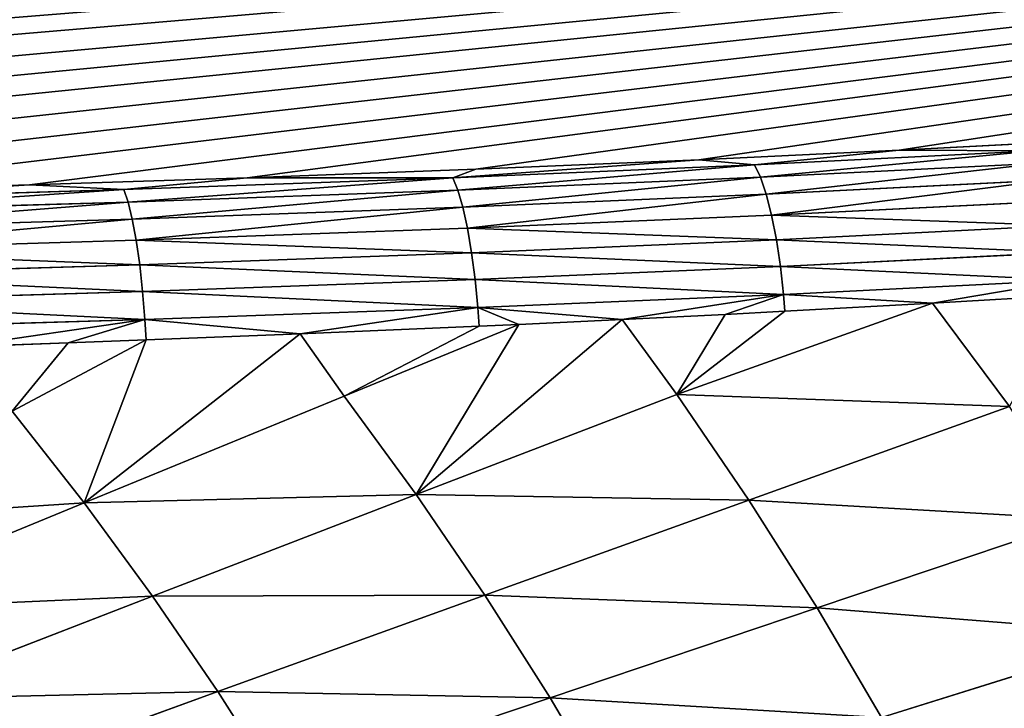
# Model space of a CAD drawing. Extents: x 0 to 605, y 0 to 400.
# Tile 1051 of 1056: x 452 to 484, y 257 to 279. Entities that reach past the tile are written whole.
import ezdxf

# ---------------------------------------------------------------- set-up
doc = ezdxf.new("R2010")
doc.units = 0
doc.header["$LTSCALE"] = 25.4
doc.layers.get('0').update_dxf_attribs({"linetype": 'CONTINUOUS'})

# ---------------------------------------------------------------- blocks, each defined once
blk = doc.blocks.new('ATLANTA610_-_S_STL')
at = {"color": 0}
for p, q in [((486.816, 45.996, 124.772), (480.586, 44.523, 125.101)), ((486.816, 45.996, 124.772), (480.586, 44.523, 125.101)), ((480.586, 44.523, 125.101), (474.123, 43.156, 125.406)), ((480.586, 44.523, 125.101), (474.123, 43.156, 125.406)), ((475.922, 42.695, 125.57), (484.969, 44.712, 125.12)), ((475.922, 42.695, 125.57), (484.969, 44.712, 125.12)), ((475.922, 42.695, 125.57), (480.586, 44.523, 125.101)), ((475.922, 42.695, 125.57), (480.586, 44.523, 125.101)), ((484.969, 44.712, 125.12), (480.586, 44.523, 125.101)), ((484.969, 44.712, 125.12), (480.586, 44.523, 125.101)), ((485.19, 43.879, 125.519), (476.113, 41.855, 125.971)), ((485.19, 43.879, 125.519), (476.113, 41.855, 125.971)), ((474.123, 43.156, 125.406), (466.189, 40.841, 125.984)), ((474.123, 43.156, 125.406), (466.189, 40.841, 125.984)), ((474.123, 43.156, 125.406), (466.93, 41.799, 125.709)), ((474.123, 43.156, 125.406), (466.93, 41.799, 125.709)), ((474.123, 43.156, 125.406), (475.922, 42.695, 125.57)), ((474.123, 43.156, 125.406), (475.922, 42.695, 125.57)), ((485.406, 43.101, 126.064), (476.3, 41.07, 126.518)), ((485.406, 43.101, 126.064), (476.3, 41.07, 126.518)), ((466.189, 40.841, 125.984), (475.922, 42.695, 125.57)), ((466.189, 40.841, 125.984), (475.922, 42.695, 125.57)), ((475.922, 42.695, 125.57), (476.113, 41.855, 125.971)), ((475.922, 42.695, 125.57), (476.113, 41.855, 125.971)), ((485.608, 42.411, 126.743), (476.475, 40.375, 127.198)), ((485.608, 42.411, 126.743), (476.475, 40.375, 127.198)), ((466.93, 41.799, 125.709), (459.554, 40.561, 125.985)), ((466.93, 41.799, 125.709), (459.554, 40.561, 125.985)), ((466.93, 41.799, 125.709), (466.189, 40.841, 125.984)), ((466.93, 41.799, 125.709), (466.189, 40.841, 125.984)), ((476.113, 41.855, 125.971), (466.353, 39.996, 126.386)), ((476.113, 41.855, 125.971), (466.353, 39.996, 126.386)), ((476.113, 41.855, 125.971), (476.3, 41.07, 126.518)), ((476.113, 41.855, 125.971), (476.3, 41.07, 126.518)), ((476.63, 39.799, 127.987), (485.788, 41.841, 127.531)), ((476.63, 39.799, 127.987), (485.788, 41.841, 127.531)), ((485.937, 41.41, 128.394), (476.759, 39.364, 128.85)), ((485.937, 41.41, 128.394), (476.759, 39.364, 128.85)), ((476.3, 41.07, 126.518), (466.513, 39.206, 126.934)), ((476.3, 41.07, 126.518), (466.513, 39.206, 126.934)), ((476.475, 40.375, 127.198), (476.3, 41.07, 126.518)), ((476.475, 40.375, 127.198), (476.3, 41.07, 126.518)), ((486.053, 41.128, 129.294), (476.86, 39.078, 129.751)), ((486.053, 41.128, 129.294), (476.86, 39.078, 129.751)), ((486.053, 41.128, 129.294), (481.669, 40.006, 130.031)), ((486.053, 41.128, 129.294), (481.669, 40.006, 130.031)), ((481.669, 40.006, 130.031), (486.1, 41.039, 129.768)), ((481.669, 40.006, 130.031), (486.1, 41.039, 129.768)), ((455.573, 39.128, 126.366), (466.189, 40.841, 125.984)), ((455.573, 39.128, 126.366), (466.189, 40.841, 125.984)), ((466.189, 40.841, 125.984), (459.554, 40.561, 125.985)), ((466.189, 40.841, 125.984), (459.554, 40.561, 125.985)), ((466.189, 40.841, 125.984), (466.353, 39.996, 126.386)), ((466.189, 40.841, 125.984), (466.353, 39.996, 126.386)), ((459.554, 40.561, 125.985), (452.534, 39.51, 126.22)), ((459.554, 40.561, 125.985), (452.534, 39.51, 126.22)), ((455.573, 39.128, 126.366), (459.554, 40.561, 125.985)), ((455.573, 39.128, 126.366), (459.554, 40.561, 125.985)), ((476.475, 40.375, 127.198), (466.663, 38.506, 127.615)), ((476.475, 40.375, 127.198), (466.663, 38.506, 127.615)), ((476.63, 39.799, 127.987), (476.475, 40.375, 127.198)), ((476.63, 39.799, 127.987), (476.475, 40.375, 127.198)), ((466.353, 39.996, 126.386), (455.712, 38.279, 126.769)), ((466.353, 39.996, 126.386), (455.712, 38.279, 126.769)), ((466.353, 39.996, 126.386), (466.513, 39.206, 126.934)), ((466.353, 39.996, 126.386), (466.513, 39.206, 126.934)), ((466.796, 37.926, 128.405), (476.63, 39.799, 127.987)), ((466.796, 37.926, 128.405), (476.63, 39.799, 127.987)), ((473.419, 37.913, 132.972), (481.669, 40.006, 130.031)), ((473.419, 37.913, 132.972), (481.669, 40.006, 130.031)), ((475.742, 37.885, 136.378), (484.148, 40.023, 133.36)), ((475.742, 37.885, 136.378), (484.148, 40.023, 133.36)), ((476.63, 39.799, 127.987), (476.759, 39.364, 128.85)), ((476.63, 39.799, 127.987), (476.759, 39.364, 128.85)), ((476.86, 39.078, 129.751), (481.669, 40.006, 130.031)), ((476.86, 39.078, 129.751), (481.669, 40.006, 130.031)), ((476.905, 38.978, 130.292), (481.669, 40.006, 130.031)), ((476.905, 38.978, 130.292), (481.669, 40.006, 130.031)), ((486.447, 39.996, 136.998), (477.944, 37.862, 139.852)), ((486.447, 39.996, 136.998), (477.944, 37.862, 139.852)), ((480.022, 37.845, 143.39), (488.616, 39.977, 140.703)), ((480.022, 37.845, 143.39), (488.616, 39.977, 140.703)), ((484.148, 40.023, 133.36), (481.669, 40.006, 130.031)), ((484.148, 40.023, 133.36), (481.669, 40.006, 130.031)), ((452.534, 39.51, 126.22), (444.241, 38.407, 126.466)), ((452.534, 39.51, 126.22), (444.241, 38.407, 126.466)), ((444.391, 37.607, 126.706), (452.534, 39.51, 126.22)), ((444.391, 37.607, 126.706), (452.534, 39.51, 126.22)), ((455.573, 39.128, 126.366), (452.534, 39.51, 126.22)), ((455.573, 39.128, 126.366), (452.534, 39.51, 126.22)), ((444.391, 37.607, 126.706), (455.573, 39.128, 126.366)), ((444.391, 37.607, 126.706), (455.573, 39.128, 126.366)), ((455.573, 39.128, 126.366), (455.712, 38.279, 126.769)), ((455.573, 39.128, 126.366), (455.712, 38.279, 126.769)), ((466.513, 39.206, 126.934), (455.848, 37.485, 127.318)), ((466.513, 39.206, 126.934), (455.848, 37.485, 127.318)), ((466.663, 38.506, 127.615), (466.513, 39.206, 126.934)), ((466.663, 38.506, 127.615), (466.513, 39.206, 126.934)), ((476.759, 39.364, 128.85), (466.907, 37.487, 129.269)), ((476.759, 39.364, 128.85), (466.907, 37.487, 129.269)), ((476.86, 39.078, 129.751), (466.993, 37.199, 130.171)), ((476.86, 39.078, 129.751), (466.993, 37.199, 130.171)), ((471.651, 37.934, 130.558), (476.86, 39.078, 129.751)), ((471.651, 37.934, 130.558), (476.86, 39.078, 129.751)), ((474.98, 38.585, 130.392), (476.86, 39.078, 129.751)), ((474.98, 38.585, 130.392), (476.86, 39.078, 129.751)), ((476.86, 39.078, 129.751), (476.759, 39.364, 128.85)), ((476.86, 39.078, 129.751), (476.759, 39.364, 128.85)), ((476.86, 39.078, 129.751), (476.905, 38.978, 130.292)), ((476.86, 39.078, 129.751), (476.905, 38.978, 130.292)), ((476.905, 38.978, 130.292), (473.419, 37.913, 132.972)), ((476.905, 38.978, 130.292), (473.419, 37.913, 132.972)), ((474.98, 38.585, 130.392), (476.905, 38.978, 130.292)), ((474.98, 38.585, 130.392), (476.905, 38.978, 130.292)), ((466.663, 38.506, 127.615), (455.975, 36.781, 128)), ((466.663, 38.506, 127.615), (455.975, 36.781, 128)), ((466.796, 37.926, 128.405), (466.663, 38.506, 127.615)), ((466.796, 37.926, 128.405), (466.663, 38.506, 127.615)), ((471.651, 37.934, 130.558), (474.98, 38.585, 130.392)), ((471.651, 37.934, 130.558), (474.98, 38.585, 130.392)), ((474.98, 38.585, 130.392), (473.419, 37.913, 132.972)), ((474.98, 38.585, 130.392), (473.419, 37.913, 132.972)), ((455.712, 38.279, 126.769), (444.508, 36.756, 127.109)), ((455.712, 38.279, 126.769), (444.508, 36.756, 127.109)), ((455.712, 38.279, 126.769), (455.848, 37.485, 127.318)), ((455.712, 38.279, 126.769), (455.848, 37.485, 127.318)), ((456.088, 36.198, 128.79), (466.796, 37.926, 128.405)), ((456.088, 36.198, 128.79), (466.796, 37.926, 128.405)), ((471.651, 37.934, 130.558), (465.009, 36.044, 136.202)), ((471.651, 37.934, 130.558), (465.009, 36.044, 136.202)), ((465.009, 36.044, 136.202), (473.419, 37.913, 132.972)), ((465.009, 36.044, 136.202), (473.419, 37.913, 132.972)), ((466.796, 37.926, 128.405), (466.907, 37.487, 129.269)), ((466.796, 37.926, 128.405), (466.907, 37.487, 129.269)), ((471.651, 37.934, 130.558), (466.993, 37.199, 130.171)), ((471.651, 37.934, 130.558), (466.993, 37.199, 130.171)), ((467.225, 36.019, 139.445), (475.742, 37.885, 136.378)), ((467.225, 36.019, 139.445), (475.742, 37.885, 136.378)), ((468.32, 37.318, 130.715), (471.651, 37.934, 130.558)), ((468.32, 37.318, 130.715), (471.651, 37.934, 130.558)), ((477.944, 37.862, 139.852), (469.326, 35.999, 142.752)), ((477.944, 37.862, 139.852), (469.326, 35.999, 142.752)), ((471.651, 37.934, 130.558), (473.419, 37.913, 132.972)), ((471.651, 37.934, 130.558), (473.419, 37.913, 132.972)), ((475.742, 37.885, 136.378), (473.419, 37.913, 132.972)), ((475.742, 37.885, 136.378), (473.419, 37.913, 132.972)), ((475.742, 37.885, 136.378), (477.944, 37.862, 139.852)), ((475.742, 37.885, 136.378), (477.944, 37.862, 139.852)), ((480.022, 37.845, 143.39), (477.944, 37.862, 139.852)), ((480.022, 37.845, 143.39), (477.944, 37.862, 139.852)), ((455.848, 37.485, 127.318), (444.623, 35.958, 127.658)), ((455.848, 37.485, 127.318), (444.623, 35.958, 127.658)), ((455.975, 36.781, 128), (455.848, 37.485, 127.318)), ((455.975, 36.781, 128), (455.848, 37.485, 127.318)), ((466.907, 37.487, 129.269), (456.182, 35.756, 129.655)), ((466.907, 37.487, 129.269), (456.182, 35.756, 129.655)), ((466.993, 37.199, 130.171), (466.907, 37.487, 129.269)), ((466.993, 37.199, 130.171), (466.907, 37.487, 129.269)), ((466.993, 37.199, 130.171), (456.255, 35.466, 130.557)), ((466.993, 37.199, 130.171), (456.255, 35.466, 130.557)), ((466.993, 37.199, 130.171), (461.266, 36.117, 131.021)), ((466.993, 37.199, 130.171), (461.266, 36.117, 131.021)), ((462.679, 36.073, 133.027), (468.32, 37.318, 130.715)), ((462.679, 36.073, 133.027), (468.32, 37.318, 130.715)), ((468.32, 37.318, 130.715), (465.009, 36.044, 136.202)), ((468.32, 37.318, 130.715), (465.009, 36.044, 136.202)), ((468.32, 37.318, 130.715), (466.993, 37.199, 130.171)), ((468.32, 37.318, 130.715), (466.993, 37.199, 130.171)), ((466.993, 37.199, 130.171), (467.036, 37.089, 130.774)), ((466.993, 37.199, 130.171), (467.036, 37.089, 130.774)), ((467.036, 37.089, 130.774), (468.32, 37.318, 130.715)), ((467.036, 37.089, 130.774), (468.32, 37.318, 130.715)), ((461.266, 36.117, 131.021), (467.036, 37.089, 130.774)), ((461.266, 36.117, 131.021), (467.036, 37.089, 130.774)), ((462.679, 36.073, 133.027), (467.036, 37.089, 130.774)), ((462.679, 36.073, 133.027), (467.036, 37.089, 130.774)), ((455.975, 36.781, 128), (444.73, 35.252, 128.341)), ((455.975, 36.781, 128), (444.73, 35.252, 128.341)), ((456.088, 36.198, 128.79), (455.975, 36.781, 128)), ((456.088, 36.198, 128.79), (455.975, 36.781, 128)), ((444.825, 34.666, 129.132), (456.088, 36.198, 128.79)), ((444.825, 34.666, 129.132), (456.088, 36.198, 128.79)), ((461.266, 36.117, 131.021), (454.291, 34.434, 136.465)), ((461.266, 36.117, 131.021), (454.291, 34.434, 136.465)), ((462.679, 36.073, 133.027), (454.291, 34.434, 136.465)), ((462.679, 36.073, 133.027), (454.291, 34.434, 136.465)), ((456.088, 36.198, 128.79), (456.182, 35.756, 129.655)), ((456.088, 36.198, 128.79), (456.182, 35.756, 129.655)), ((456.255, 35.466, 130.557), (461.266, 36.117, 131.021)), ((456.255, 35.466, 130.557), (461.266, 36.117, 131.021)), ((456.294, 35.348, 131.217), (461.266, 36.117, 131.021)), ((456.294, 35.348, 131.217), (461.266, 36.117, 131.021)), ((456.504, 34.409, 139.479), (465.009, 36.044, 136.202)), ((456.504, 34.409, 139.479), (465.009, 36.044, 136.202)), ((458.61, 34.388, 142.556), (467.225, 36.019, 139.445)), ((458.61, 34.388, 142.556), (467.225, 36.019, 139.445)), ((469.326, 35.999, 142.752), (460.607, 34.371, 145.694)), ((469.326, 35.999, 142.752), (460.607, 34.371, 145.694)), ((461.266, 36.117, 131.021), (462.679, 36.073, 133.027)), ((461.266, 36.117, 131.021), (462.679, 36.073, 133.027)), ((462.679, 36.073, 133.027), (465.009, 36.044, 136.202)), ((462.679, 36.073, 133.027), (465.009, 36.044, 136.202)), ((467.225, 36.019, 139.445), (465.009, 36.044, 136.202)), ((467.225, 36.019, 139.445), (465.009, 36.044, 136.202)), ((467.225, 36.019, 139.445), (469.326, 35.999, 142.752)), ((467.225, 36.019, 139.445), (469.326, 35.999, 142.752)), ((469.326, 35.999, 142.752), (471.31, 35.985, 146.121)), ((469.326, 35.999, 142.752), (471.31, 35.985, 146.121)), ((456.182, 35.756, 129.655), (444.904, 34.223, 129.998)), ((456.182, 35.756, 129.655), (444.904, 34.223, 129.998)), ((456.255, 35.466, 130.557), (456.182, 35.756, 129.655)), ((456.255, 35.466, 130.557), (456.182, 35.756, 129.655)), ((456.255, 35.466, 130.557), (444.966, 33.931, 130.9)), ((456.255, 35.466, 130.557), (444.966, 33.931, 130.9)), ((450.207, 34.484, 131.438), (456.255, 35.466, 130.557)), ((450.207, 34.484, 131.438), (456.255, 35.466, 130.557)), ((456.294, 35.348, 131.217), (451.972, 34.464, 133.518)), ((456.294, 35.348, 131.217), (451.972, 34.464, 133.518)), ((453.776, 34.981, 131.311), (456.255, 35.466, 130.557)), ((453.776, 34.981, 131.311), (456.255, 35.466, 130.557)), ((453.776, 34.981, 131.311), (456.294, 35.348, 131.217)), ((453.776, 34.981, 131.311), (456.294, 35.348, 131.217)), ((454.291, 34.434, 136.465), (456.294, 35.348, 131.217)), ((454.291, 34.434, 136.465), (456.294, 35.348, 131.217)), ((456.255, 35.466, 130.557), (456.294, 35.348, 131.217)), ((456.255, 35.466, 130.557), (456.294, 35.348, 131.217)), ((450.207, 34.484, 131.438), (453.776, 34.981, 131.311)), ((450.207, 34.484, 131.438), (453.776, 34.981, 131.311)), ((453.776, 34.981, 131.311), (451.972, 34.464, 133.518)), ((453.776, 34.981, 131.311), (451.972, 34.464, 133.518)), ((445.821, 32.997, 139.95), (454.291, 34.434, 136.465)), ((445.821, 32.997, 139.95), (454.291, 34.434, 136.465)), ((456.504, 34.409, 139.479), (447.914, 32.975, 142.799)), ((456.504, 34.409, 139.479), (447.914, 32.975, 142.799)), ((449.908, 32.957, 145.708), (458.61, 34.388, 142.556)), ((449.908, 32.957, 145.708), (458.61, 34.388, 142.556)), ((454.291, 34.434, 136.465), (451.972, 34.464, 133.518)), ((454.291, 34.434, 136.465), (451.972, 34.464, 133.518)), ((456.504, 34.409, 139.479), (454.291, 34.434, 136.465)), ((456.504, 34.409, 139.479), (454.291, 34.434, 136.465)), ((456.504, 34.409, 139.479), (458.61, 34.388, 142.556)), ((456.504, 34.409, 139.479), (458.61, 34.388, 142.556)), ((458.61, 34.388, 142.556), (460.607, 34.371, 145.694)), ((458.61, 34.388, 142.556), (460.607, 34.371, 145.694))]:
    blk.add_line(p, q, dxfattribs=at)
mesh = blk.add_polyface(dxfattribs=at)
corners = [(35.797, 103.894, 111.851), (571.006, 106.591, 111.249), (34.388, 106.591, 111.249), (37.928, 100.086, 112.701), (38.654, 98.858, 112.975), (40.127, 96.464, 113.509), (41.904, 93.74, 114.117), (42.395, 93.018, 114.278), (44.76, 89.705, 115.018), (45.369, 88.895, 115.198), (47.226, 86.522, 115.728), (49.041, 84.335, 116.216), (49.785, 83.473, 116.408), (52.433, 80.561, 117.058), (55.193, 77.763, 117.683), (58.096, 75.052, 118.288), (61.14, 72.434, 118.872), (64.319, 69.917, 119.434), (67.637, 67.499, 119.973), (71.141, 65.154, 120.497), (74.846, 62.881, 121.004), (78.763, 60.681, 121.495), (82.902, 58.555, 121.969), (87.283, 56.501, 122.428), (89.174, 55.671, 122.613), (91.934, 54.516, 122.871), (95.55, 53.096, 123.188), (96.878, 52.6, 123.298), (101.611, 50.93, 123.671), (106.635, 49.312, 124.032), (112.571, 47.58, 124.419), (118.867, 45.929, 124.787), (124.857, 44.519, 125.102), (131.222, 43.169, 125.403), (137.992, 41.883, 125.69), (145.207, 40.661, 125.963), (152.995, 39.491, 126.224), (161.346, 38.383, 126.471), (171.208, 37.246, 126.725), (179.751, 36.393, 126.915), (189.849, 35.523, 127.109), (200.64, 34.741, 127.284), (213.516, 33.978, 127.454), (226.998, 33.359, 127.592), (239.742, 32.927, 127.689), (253.158, 32.617, 127.758), (267.527, 32.431, 127.8), (285.141, 32.344, 127.819), (302.697, 32.329, 127.822), (320.938, 32.345, 127.819), (339.364, 32.444, 127.797), (353.896, 32.648, 127.751), (366.557, 32.953, 127.683), (378.727, 33.372, 127.589), (392.694, 34.022, 127.445), (404.119, 34.699, 127.293), (414.802, 35.465, 127.122), (425.484, 36.378, 126.919), (435.255, 37.36, 126.699), (444.241, 38.407, 126.466), (452.534, 39.51, 126.22), (459.554, 40.561, 125.985), (466.93, 41.799, 125.709), (474.123, 43.156, 125.406), (480.586, 44.523, 125.101), (486.816, 45.996, 124.772), (492.209, 47.411, 124.456), (497.473, 48.933, 124.117), (502.377, 50.483, 123.771), (507.695, 52.32, 123.361), (512.783, 54.251, 122.93), (514.295, 54.863, 122.793), (517.255, 56.116, 122.514), (520.424, 57.55, 122.194), (521.364, 57.995, 122.094), (525.177, 59.897, 121.67), (526.134, 60.401, 121.557), (528.665, 61.789, 121.248), (531.464, 63.42, 120.884), (532.358, 63.964, 120.762), (535.52, 65.981, 120.312), (536.527, 66.657, 120.161), (538.712, 68.179, 119.821), (541.316, 70.105, 119.392), (541.756, 70.444, 119.316), (544.642, 72.76, 118.799), (547.245, 75.006, 118.298), (549.952, 77.514, 117.738), (552.726, 80.296, 117.117), (555.195, 82.979, 116.519), (557.842, 86.104, 115.821), (560.273, 89.22, 115.126), (562.482, 92.28, 114.443), (564.617, 95.462, 113.733), (566.874, 99.093, 112.922), (568.575, 102.034, 112.266), (569.1, 102.983, 112.054)]
mesh.append_faces([[corners[k] for k in face] for face in [(0, 1, 2), (1, 95, 96)]], dxfattribs={"vtx0": -1, "color": 0})
mesh.append_faces([[corners[k] for k in face] for face in [(1, 0, 3), (1, 3, 4), (1, 4, 5), (1, 5, 6), (1, 6, 7), (1, 7, 8), (1, 8, 9), (1, 9, 10), (1, 10, 11), (1, 11, 12), (1, 12, 13), (1, 13, 14), (1, 14, 15), (1, 15, 16), (1, 16, 17), (1, 17, 18), (1, 18, 19), (1, 19, 20), (1, 20, 21), (1, 21, 22), (1, 22, 23), (1, 23, 24), (1, 24, 25), (1, 25, 26), (1, 26, 27), (1, 27, 28), (1, 28, 29), (1, 29, 30), (1, 30, 31), (1, 31, 32), (1, 32, 33), (1, 33, 34), (1, 34, 35), (1, 35, 36), (1, 36, 37), (1, 37, 38), (1, 38, 39), (1, 39, 40), (1, 40, 41), (1, 41, 42), (1, 42, 43), (1, 43, 44), (1, 44, 45), (1, 45, 46), (1, 46, 47), (1, 47, 48), (1, 48, 49), (1, 49, 50), (1, 50, 51), (1, 51, 52), (1, 52, 53), (1, 53, 54), (1, 54, 55), (1, 55, 56), (1, 56, 57), (1, 57, 58), (1, 58, 59), (1, 59, 60), (1, 60, 61), (1, 61, 62), (1, 62, 63), (1, 63, 64), (1, 64, 65), (1, 65, 66), (1, 66, 67), (1, 67, 68), (1, 68, 69), (1, 69, 70), (1, 70, 71), (1, 71, 72), (1, 72, 73), (1, 73, 74), (1, 74, 75), (1, 75, 76), (1, 76, 77), (1, 77, 78), (1, 78, 79), (1, 79, 80), (1, 80, 81), (1, 81, 82), (1, 82, 83), (1, 83, 84), (1, 84, 85), (1, 85, 86), (1, 86, 87), (1, 87, 88), (1, 88, 89), (1, 89, 90), (1, 90, 91), (1, 91, 92), (1, 92, 93), (1, 93, 94), (1, 94, 95)]], dxfattribs={"vtx0": -1, "vtx2": -1, "color": 0})
mesh = blk.add_polyface(dxfattribs=at)
corners = [(486.816, 45.996, 124.772), (480.586, 44.523, 125.101), (484.969, 44.712, 125.12)]
mesh.append_faces([[corners[k] for k in face] for face in [(0, 1, 2)]], dxfattribs={"color": 0})
mesh = blk.add_polyface(dxfattribs=at)
corners = [(480.586, 44.523, 125.101), (474.123, 43.156, 125.406), (475.922, 42.695, 125.57)]
mesh.append_faces([[corners[k] for k in face] for face in [(0, 1, 2)]], dxfattribs={"color": 0})
mesh = blk.add_polyface(dxfattribs=at)
corners = [(484.969, 44.712, 125.12), (480.586, 44.523, 125.101), (475.922, 42.695, 125.57)]
mesh.append_faces([[corners[k] for k in face] for face in [(0, 1, 2)]], dxfattribs={"color": 0})
mesh = blk.add_polyface(dxfattribs=at)
corners = [(476.113, 41.855, 125.971), (484.969, 44.712, 125.12), (475.922, 42.695, 125.57), (485.19, 43.879, 125.519)]
mesh.append_faces([[corners[k] for k in face] for face in [(0, 1, 2), (1, 0, 3)]], dxfattribs={"vtx0": -1, "color": 0})
mesh = blk.add_polyface(dxfattribs=at)
corners = [(476.3, 41.07, 126.518), (485.19, 43.879, 125.519), (476.113, 41.855, 125.971), (485.406, 43.101, 126.064)]
mesh.append_faces([[corners[k] for k in face] for face in [(0, 1, 2), (1, 0, 3)]], dxfattribs={"vtx0": -1, "color": 0})
mesh = blk.add_polyface(dxfattribs=at)
corners = [(475.922, 42.695, 125.57), (474.123, 43.156, 125.406), (466.189, 40.841, 125.984)]
mesh.append_faces([[corners[k] for k in face] for face in [(0, 1, 2)]], dxfattribs={"color": 0})
mesh = blk.add_polyface(dxfattribs=at)
corners = [(474.123, 43.156, 125.406), (466.93, 41.799, 125.709), (466.189, 40.841, 125.984)]
mesh.append_faces([[corners[k] for k in face] for face in [(0, 1, 2)]], dxfattribs={"color": 0})
mesh = blk.add_polyface(dxfattribs=at)
corners = [(476.475, 40.375, 127.198), (485.406, 43.101, 126.064), (476.3, 41.07, 126.518), (485.608, 42.411, 126.743)]
mesh.append_faces([[corners[k] for k in face] for face in [(0, 1, 2), (1, 0, 3)]], dxfattribs={"vtx0": -1, "color": 0})
mesh = blk.add_polyface(dxfattribs=at)
corners = [(466.353, 39.996, 126.386), (475.922, 42.695, 125.57), (466.189, 40.841, 125.984), (476.113, 41.855, 125.971)]
mesh.append_faces([[corners[k] for k in face] for face in [(0, 1, 2), (1, 0, 3)]], dxfattribs={"vtx0": -1, "color": 0})
mesh = blk.add_polyface(dxfattribs=at)
corners = [(476.475, 40.375, 127.198), (485.788, 41.841, 127.531), (485.608, 42.411, 126.743), (476.63, 39.799, 127.987)]
mesh.append_faces([[corners[k] for k in face] for face in [(0, 1, 2), (1, 0, 3)]], dxfattribs={"vtx0": -1, "color": 0})
mesh = blk.add_polyface(dxfattribs=at)
corners = [(466.93, 41.799, 125.709), (459.554, 40.561, 125.985), (466.189, 40.841, 125.984)]
mesh.append_faces([[corners[k] for k in face] for face in [(0, 1, 2)]], dxfattribs={"color": 0})
mesh = blk.add_polyface(dxfattribs=at)
corners = [(466.513, 39.206, 126.934), (476.113, 41.855, 125.971), (466.353, 39.996, 126.386), (476.3, 41.07, 126.518)]
mesh.append_faces([[corners[k] for k in face] for face in [(0, 1, 2), (1, 0, 3)]], dxfattribs={"vtx0": -1, "color": 0})
mesh = blk.add_polyface(dxfattribs=at)
corners = [(476.63, 39.799, 127.987), (485.937, 41.41, 128.394), (485.788, 41.841, 127.531), (476.759, 39.364, 128.85)]
mesh.append_faces([[corners[k] for k in face] for face in [(0, 1, 2), (1, 0, 3)]], dxfattribs={"vtx0": -1, "color": 0})
mesh = blk.add_polyface(dxfattribs=at)
corners = [(476.759, 39.364, 128.85), (486.053, 41.128, 129.294), (485.937, 41.41, 128.394), (476.86, 39.078, 129.751)]
mesh.append_faces([[corners[k] for k in face] for face in [(0, 1, 2), (1, 0, 3)]], dxfattribs={"vtx0": -1, "color": 0})
mesh = blk.add_polyface(dxfattribs=at)
corners = [(466.663, 38.506, 127.615), (476.3, 41.07, 126.518), (466.513, 39.206, 126.934), (476.475, 40.375, 127.198)]
mesh.append_faces([[corners[k] for k in face] for face in [(0, 1, 2), (1, 0, 3)]], dxfattribs={"vtx0": -1, "color": 0})
mesh = blk.add_polyface(dxfattribs=at)
corners = [(481.669, 40.006, 130.031), (486.053, 41.128, 129.294), (476.86, 39.078, 129.751)]
mesh.append_faces([[corners[k] for k in face] for face in [(0, 1, 2)]], dxfattribs={"color": 0})
mesh = blk.add_polyface(dxfattribs=at)
corners = [(481.669, 40.006, 130.031), (486.1, 41.039, 129.768), (486.053, 41.128, 129.294)]
mesh.append_faces([[corners[k] for k in face] for face in [(0, 1, 2)]], dxfattribs={"color": 0})
mesh = blk.add_polyface(dxfattribs=at)
corners = [(484.148, 40.023, 133.36), (486.1, 41.039, 129.768), (481.669, 40.006, 130.031)]
mesh.append_faces([[corners[k] for k in face] for face in [(0, 1, 2)]], dxfattribs={"color": 0})
mesh = blk.add_polyface(dxfattribs=at)
corners = [(466.189, 40.841, 125.984), (459.554, 40.561, 125.985), (455.573, 39.128, 126.366)]
mesh.append_faces([[corners[k] for k in face] for face in [(0, 1, 2)]], dxfattribs={"color": 0})
mesh = blk.add_polyface(dxfattribs=at)
corners = [(455.712, 38.279, 126.769), (466.189, 40.841, 125.984), (455.573, 39.128, 126.366), (466.353, 39.996, 126.386)]
mesh.append_faces([[corners[k] for k in face] for face in [(0, 1, 2), (1, 0, 3)]], dxfattribs={"vtx0": -1, "color": 0})
mesh = blk.add_polyface(dxfattribs=at)
corners = [(459.554, 40.561, 125.985), (452.534, 39.51, 126.22), (455.573, 39.128, 126.366)]
mesh.append_faces([[corners[k] for k in face] for face in [(0, 1, 2)]], dxfattribs={"color": 0})
mesh = blk.add_polyface(dxfattribs=at)
corners = [(466.663, 38.506, 127.615), (476.63, 39.799, 127.987), (476.475, 40.375, 127.198), (466.796, 37.926, 128.405)]
mesh.append_faces([[corners[k] for k in face] for face in [(0, 1, 2), (1, 0, 3)]], dxfattribs={"vtx0": -1, "color": 0})
mesh = blk.add_polyface(dxfattribs=at)
corners = [(455.848, 37.485, 127.318), (466.353, 39.996, 126.386), (455.712, 38.279, 126.769), (466.513, 39.206, 126.934)]
mesh.append_faces([[corners[k] for k in face] for face in [(0, 1, 2), (1, 0, 3)]], dxfattribs={"vtx0": -1, "color": 0})
mesh = blk.add_polyface(dxfattribs=at)
corners = [(466.796, 37.926, 128.405), (476.759, 39.364, 128.85), (476.63, 39.799, 127.987), (466.907, 37.487, 129.269)]
mesh.append_faces([[corners[k] for k in face] for face in [(0, 1, 2), (1, 0, 3)]], dxfattribs={"vtx0": -1, "color": 0})
mesh = blk.add_polyface(dxfattribs=at)
corners = [(473.419, 37.913, 132.972), (484.148, 40.023, 133.36), (481.669, 40.006, 130.031), (475.742, 37.885, 136.378)]
mesh.append_faces([[corners[k] for k in face] for face in [(0, 1, 2), (1, 0, 3)]], dxfattribs={"vtx0": -1, "color": 0})
mesh = blk.add_polyface(dxfattribs=at)
corners = [(473.419, 37.913, 132.972), (481.669, 40.006, 130.031), (476.905, 38.978, 130.292)]
mesh.append_faces([[corners[k] for k in face] for face in [(0, 1, 2)]], dxfattribs={"color": 0})
mesh = blk.add_polyface(dxfattribs=at)
corners = [(475.742, 37.885, 136.378), (486.447, 39.996, 136.998), (484.148, 40.023, 133.36), (477.944, 37.862, 139.852)]
mesh.append_faces([[corners[k] for k in face] for face in [(0, 1, 2), (1, 0, 3)]], dxfattribs={"vtx0": -1, "color": 0})
mesh = blk.add_polyface(dxfattribs=at)
corners = [(476.905, 38.978, 130.292), (481.669, 40.006, 130.031), (476.86, 39.078, 129.751)]
mesh.append_faces([[corners[k] for k in face] for face in [(0, 1, 2)]], dxfattribs={"color": 0})
mesh = blk.add_polyface(dxfattribs=at)
corners = [(477.944, 37.862, 139.852), (488.616, 39.977, 140.703), (486.447, 39.996, 136.998), (480.022, 37.845, 143.39)]
mesh.append_faces([[corners[k] for k in face] for face in [(0, 1, 2), (1, 0, 3)]], dxfattribs={"vtx0": -1, "color": 0})
mesh = blk.add_polyface(dxfattribs=at)
corners = [(480.022, 37.845, 143.39), (490.656, 39.964, 144.472), (488.616, 39.977, 140.703), (481.978, 37.834, 146.989)]
mesh.append_faces([[corners[k] for k in face] for face in [(0, 1, 2), (1, 0, 3)]], dxfattribs={"vtx0": -1, "color": 0})
mesh = blk.add_polyface(dxfattribs=at)
corners = [(452.534, 39.51, 126.22), (444.241, 38.407, 126.466), (444.391, 37.607, 126.706)]
mesh.append_faces([[corners[k] for k in face] for face in [(0, 1, 2)]], dxfattribs={"color": 0})
mesh = blk.add_polyface(dxfattribs=at)
corners = [(455.573, 39.128, 126.366), (452.534, 39.51, 126.22), (444.391, 37.607, 126.706)]
mesh.append_faces([[corners[k] for k in face] for face in [(0, 1, 2)]], dxfattribs={"color": 0})
mesh = blk.add_polyface(dxfattribs=at)
corners = [(444.508, 36.756, 127.109), (455.573, 39.128, 126.366), (444.391, 37.607, 126.706), (455.712, 38.279, 126.769)]
mesh.append_faces([[corners[k] for k in face] for face in [(0, 1, 2), (1, 0, 3)]], dxfattribs={"vtx0": -1, "color": 0})
mesh = blk.add_polyface(dxfattribs=at)
corners = [(455.975, 36.781, 128), (466.513, 39.206, 126.934), (455.848, 37.485, 127.318), (466.663, 38.506, 127.615)]
mesh.append_faces([[corners[k] for k in face] for face in [(0, 1, 2), (1, 0, 3)]], dxfattribs={"vtx0": -1, "color": 0})
mesh = blk.add_polyface(dxfattribs=at)
corners = [(466.907, 37.487, 129.269), (476.86, 39.078, 129.751), (476.759, 39.364, 128.85), (466.993, 37.199, 130.171)]
mesh.append_faces([[corners[k] for k in face] for face in [(0, 1, 2), (1, 0, 3)]], dxfattribs={"vtx0": -1, "color": 0})
mesh = blk.add_polyface(dxfattribs=at)
corners = [(471.651, 37.934, 130.558), (476.86, 39.078, 129.751), (466.993, 37.199, 130.171)]
mesh.append_faces([[corners[k] for k in face] for face in [(0, 1, 2)]], dxfattribs={"color": 0})
mesh = blk.add_polyface(dxfattribs=at)
corners = [(471.651, 37.934, 130.558), (474.98, 38.585, 130.392), (476.86, 39.078, 129.751)]
mesh.append_faces([[corners[k] for k in face] for face in [(0, 1, 2)]], dxfattribs={"color": 0})
mesh = blk.add_polyface(dxfattribs=at)
corners = [(474.98, 38.585, 130.392), (476.905, 38.978, 130.292), (476.86, 39.078, 129.751)]
mesh.append_faces([[corners[k] for k in face] for face in [(0, 1, 2)]], dxfattribs={"color": 0})
mesh = blk.add_polyface(dxfattribs=at)
corners = [(473.419, 37.913, 132.972), (476.905, 38.978, 130.292), (474.98, 38.585, 130.392)]
mesh.append_faces([[corners[k] for k in face] for face in [(0, 1, 2)]], dxfattribs={"color": 0})
mesh = blk.add_polyface(dxfattribs=at)
corners = [(455.975, 36.781, 128), (466.796, 37.926, 128.405), (466.663, 38.506, 127.615), (456.088, 36.198, 128.79)]
mesh.append_faces([[corners[k] for k in face] for face in [(0, 1, 2), (1, 0, 3)]], dxfattribs={"vtx0": -1, "color": 0})
mesh = blk.add_polyface(dxfattribs=at)
corners = [(473.419, 37.913, 132.972), (474.98, 38.585, 130.392), (471.651, 37.934, 130.558)]
mesh.append_faces([[corners[k] for k in face] for face in [(0, 1, 2)]], dxfattribs={"color": 0})
mesh = blk.add_polyface(dxfattribs=at)
corners = [(444.623, 35.958, 127.658), (455.712, 38.279, 126.769), (444.508, 36.756, 127.109), (455.848, 37.485, 127.318)]
mesh.append_faces([[corners[k] for k in face] for face in [(0, 1, 2), (1, 0, 3)]], dxfattribs={"vtx0": -1, "color": 0})
mesh = blk.add_polyface(dxfattribs=at)
corners = [(456.088, 36.198, 128.79), (466.907, 37.487, 129.269), (466.796, 37.926, 128.405), (456.182, 35.756, 129.655)]
mesh.append_faces([[corners[k] for k in face] for face in [(0, 1, 2), (1, 0, 3)]], dxfattribs={"vtx0": -1, "color": 0})
mesh = blk.add_polyface(dxfattribs=at)
corners = [(465.009, 36.044, 136.202), (473.419, 37.913, 132.972), (471.651, 37.934, 130.558)]
mesh.append_faces([[corners[k] for k in face] for face in [(0, 1, 2)]], dxfattribs={"color": 0})
mesh = blk.add_polyface(dxfattribs=at)
corners = [(465.009, 36.044, 136.202), (471.651, 37.934, 130.558), (468.32, 37.318, 130.715)]
mesh.append_faces([[corners[k] for k in face] for face in [(0, 1, 2)]], dxfattribs={"color": 0})
mesh = blk.add_polyface(dxfattribs=at)
corners = [(465.009, 36.044, 136.202), (475.742, 37.885, 136.378), (473.419, 37.913, 132.972), (467.225, 36.019, 139.445)]
mesh.append_faces([[corners[k] for k in face] for face in [(0, 1, 2), (1, 0, 3)]], dxfattribs={"vtx0": -1, "color": 0})
mesh = blk.add_polyface(dxfattribs=at)
corners = [(468.32, 37.318, 130.715), (471.651, 37.934, 130.558), (466.993, 37.199, 130.171)]
mesh.append_faces([[corners[k] for k in face] for face in [(0, 1, 2)]], dxfattribs={"color": 0})
mesh = blk.add_polyface(dxfattribs=at)
corners = [(467.225, 36.019, 139.445), (477.944, 37.862, 139.852), (475.742, 37.885, 136.378), (469.326, 35.999, 142.752)]
mesh.append_faces([[corners[k] for k in face] for face in [(0, 1, 2), (1, 0, 3)]], dxfattribs={"vtx0": -1, "color": 0})
mesh = blk.add_polyface(dxfattribs=at)
corners = [(469.326, 35.999, 142.752), (480.022, 37.845, 143.39), (477.944, 37.862, 139.852), (471.31, 35.985, 146.121)]
mesh.append_faces([[corners[k] for k in face] for face in [(0, 1, 2), (1, 0, 3)]], dxfattribs={"vtx0": -1, "color": 0})
mesh = blk.add_polyface(dxfattribs=at)
corners = [(444.73, 35.252, 128.341), (455.848, 37.485, 127.318), (444.623, 35.958, 127.658), (455.975, 36.781, 128)]
mesh.append_faces([[corners[k] for k in face] for face in [(0, 1, 2), (1, 0, 3)]], dxfattribs={"vtx0": -1, "color": 0})
mesh = blk.add_polyface(dxfattribs=at)
corners = [(456.182, 35.756, 129.655), (466.993, 37.199, 130.171), (466.907, 37.487, 129.269), (456.255, 35.466, 130.557)]
mesh.append_faces([[corners[k] for k in face] for face in [(0, 1, 2), (1, 0, 3)]], dxfattribs={"vtx0": -1, "color": 0})
mesh = blk.add_polyface(dxfattribs=at)
corners = [(461.266, 36.117, 131.021), (466.993, 37.199, 130.171), (456.255, 35.466, 130.557)]
mesh.append_faces([[corners[k] for k in face] for face in [(0, 1, 2)]], dxfattribs={"color": 0})
mesh = blk.add_polyface(dxfattribs=at)
corners = [(461.266, 36.117, 131.021), (467.036, 37.089, 130.774), (466.993, 37.199, 130.171)]
mesh.append_faces([[corners[k] for k in face] for face in [(0, 1, 2)]], dxfattribs={"color": 0})
mesh = blk.add_polyface(dxfattribs=at)
corners = [(462.679, 36.073, 133.027), (468.32, 37.318, 130.715), (467.036, 37.089, 130.774)]
mesh.append_faces([[corners[k] for k in face] for face in [(0, 1, 2)]], dxfattribs={"color": 0})
mesh = blk.add_polyface(dxfattribs=at)
corners = [(465.009, 36.044, 136.202), (468.32, 37.318, 130.715), (462.679, 36.073, 133.027)]
mesh.append_faces([[corners[k] for k in face] for face in [(0, 1, 2)]], dxfattribs={"color": 0})
mesh = blk.add_polyface(dxfattribs=at)
corners = [(467.036, 37.089, 130.774), (468.32, 37.318, 130.715), (466.993, 37.199, 130.171)]
mesh.append_faces([[corners[k] for k in face] for face in [(0, 1, 2)]], dxfattribs={"color": 0})
mesh = blk.add_polyface(dxfattribs=at)
corners = [(462.679, 36.073, 133.027), (467.036, 37.089, 130.774), (461.266, 36.117, 131.021)]
mesh.append_faces([[corners[k] for k in face] for face in [(0, 1, 2)]], dxfattribs={"color": 0})
mesh = blk.add_polyface(dxfattribs=at)
corners = [(444.73, 35.252, 128.341), (456.088, 36.198, 128.79), (455.975, 36.781, 128), (444.825, 34.666, 129.132)]
mesh.append_faces([[corners[k] for k in face] for face in [(0, 1, 2), (1, 0, 3)]], dxfattribs={"vtx0": -1, "color": 0})
mesh = blk.add_polyface(dxfattribs=at)
corners = [(444.825, 34.666, 129.132), (456.182, 35.756, 129.655), (456.088, 36.198, 128.79), (444.904, 34.223, 129.998)]
mesh.append_faces([[corners[k] for k in face] for face in [(0, 1, 2), (1, 0, 3)]], dxfattribs={"vtx0": -1, "color": 0})
mesh = blk.add_polyface(dxfattribs=at)
corners = [(454.291, 34.434, 136.465), (462.679, 36.073, 133.027), (461.266, 36.117, 131.021)]
mesh.append_faces([[corners[k] for k in face] for face in [(0, 1, 2)]], dxfattribs={"color": 0})
mesh = blk.add_polyface(dxfattribs=at)
corners = [(454.291, 34.434, 136.465), (461.266, 36.117, 131.021), (456.294, 35.348, 131.217)]
mesh.append_faces([[corners[k] for k in face] for face in [(0, 1, 2)]], dxfattribs={"color": 0})
mesh = blk.add_polyface(dxfattribs=at)
corners = [(454.291, 34.434, 136.465), (465.009, 36.044, 136.202), (462.679, 36.073, 133.027), (456.504, 34.409, 139.479)]
mesh.append_faces([[corners[k] for k in face] for face in [(0, 1, 2), (1, 0, 3)]], dxfattribs={"vtx0": -1, "color": 0})
mesh = blk.add_polyface(dxfattribs=at)
corners = [(456.294, 35.348, 131.217), (461.266, 36.117, 131.021), (456.255, 35.466, 130.557)]
mesh.append_faces([[corners[k] for k in face] for face in [(0, 1, 2)]], dxfattribs={"color": 0})
mesh = blk.add_polyface(dxfattribs=at)
corners = [(456.504, 34.409, 139.479), (467.225, 36.019, 139.445), (465.009, 36.044, 136.202), (458.61, 34.388, 142.556)]
mesh.append_faces([[corners[k] for k in face] for face in [(0, 1, 2), (1, 0, 3)]], dxfattribs={"vtx0": -1, "color": 0})
mesh = blk.add_polyface(dxfattribs=at)
corners = [(458.61, 34.388, 142.556), (469.326, 35.999, 142.752), (467.225, 36.019, 139.445), (460.607, 34.371, 145.694)]
mesh.append_faces([[corners[k] for k in face] for face in [(0, 1, 2), (1, 0, 3)]], dxfattribs={"vtx0": -1, "color": 0})
mesh = blk.add_polyface(dxfattribs=at)
corners = [(460.607, 34.371, 145.694), (471.31, 35.985, 146.121), (469.326, 35.999, 142.752), (462.494, 34.358, 148.89)]
mesh.append_faces([[corners[k] for k in face] for face in [(0, 1, 2), (1, 0, 3)]], dxfattribs={"vtx0": -1, "color": 0})
mesh = blk.add_polyface(dxfattribs=at)
corners = [(444.904, 34.223, 129.998), (456.255, 35.466, 130.557), (456.182, 35.756, 129.655), (444.966, 33.931, 130.9)]
mesh.append_faces([[corners[k] for k in face] for face in [(0, 1, 2), (1, 0, 3)]], dxfattribs={"vtx0": -1, "color": 0})
mesh = blk.add_polyface(dxfattribs=at)
corners = [(450.207, 34.484, 131.438), (456.255, 35.466, 130.557), (444.966, 33.931, 130.9)]
mesh.append_faces([[corners[k] for k in face] for face in [(0, 1, 2)]], dxfattribs={"color": 0})
mesh = blk.add_polyface(dxfattribs=at)
corners = [(450.207, 34.484, 131.438), (453.776, 34.981, 131.311), (456.255, 35.466, 130.557)]
mesh.append_faces([[corners[k] for k in face] for face in [(0, 1, 2)]], dxfattribs={"color": 0})
mesh = blk.add_polyface(dxfattribs=at)
corners = [(454.291, 34.434, 136.465), (456.294, 35.348, 131.217), (451.972, 34.464, 133.518)]
mesh.append_faces([[corners[k] for k in face] for face in [(0, 1, 2)]], dxfattribs={"color": 0})
mesh = blk.add_polyface(dxfattribs=at)
corners = [(451.972, 34.464, 133.518), (456.294, 35.348, 131.217), (453.776, 34.981, 131.311)]
mesh.append_faces([[corners[k] for k in face] for face in [(0, 1, 2)]], dxfattribs={"color": 0})
mesh = blk.add_polyface(dxfattribs=at)
corners = [(453.776, 34.981, 131.311), (456.294, 35.348, 131.217), (456.255, 35.466, 130.557)]
mesh.append_faces([[corners[k] for k in face] for face in [(0, 1, 2)]], dxfattribs={"color": 0})
mesh = blk.add_polyface(dxfattribs=at)
corners = [(451.972, 34.464, 133.518), (453.776, 34.981, 131.311), (450.207, 34.484, 131.438)]
mesh.append_faces([[corners[k] for k in face] for face in [(0, 1, 2)]], dxfattribs={"color": 0})
mesh = blk.add_polyface(dxfattribs=at)
corners = [(443.627, 33.022, 137.163), (454.291, 34.434, 136.465), (451.972, 34.464, 133.518), (445.821, 32.997, 139.95)]
mesh.append_faces([[corners[k] for k in face] for face in [(0, 1, 2), (1, 0, 3)]], dxfattribs={"vtx0": -1, "color": 0})
mesh = blk.add_polyface(dxfattribs=at)
corners = [(445.821, 32.997, 139.95), (456.504, 34.409, 139.479), (454.291, 34.434, 136.465), (447.914, 32.975, 142.799)]
mesh.append_faces([[corners[k] for k in face] for face in [(0, 1, 2), (1, 0, 3)]], dxfattribs={"vtx0": -1, "color": 0})
mesh = blk.add_polyface(dxfattribs=at)
corners = [(447.914, 32.975, 142.799), (458.61, 34.388, 142.556), (456.504, 34.409, 139.479), (449.908, 32.957, 145.708)]
mesh.append_faces([[corners[k] for k in face] for face in [(0, 1, 2), (1, 0, 3)]], dxfattribs={"vtx0": -1, "color": 0})
mesh = blk.add_polyface(dxfattribs=at)
corners = [(449.908, 32.957, 145.708), (460.607, 34.371, 145.694), (458.61, 34.388, 142.556), (451.798, 32.942, 148.675)]
mesh.append_faces([[corners[k] for k in face] for face in [(0, 1, 2), (1, 0, 3)]], dxfattribs={"vtx0": -1, "color": 0})

msp = doc.modelspace()

# ---------------------------------------------------------------- block references
at = {"color": 254, "extrusion": (0, -1, 5.55112e-17)}
msp.add_blockref('ATLANTA610_-_S_STL', (-0.269, -0.066, -399.883), dxfattribs=at)

doc.saveas('drawing.dxf')
